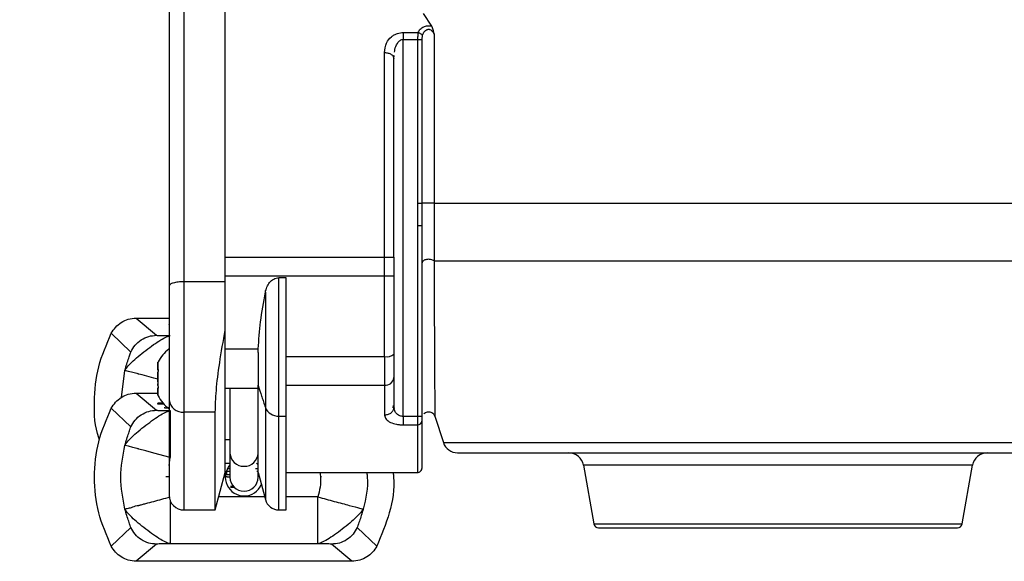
# Model space of a CAD drawing. Header units: inches. Extents: x 144.9 to 238.4, y 214.8 to 247.7.
# Tile 351 of 405: x 201.815 to 202.074, y 243.354 to 243.496. Entities that reach past the tile are written whole.
import ezdxf

# ---------------------------------------------------------------- set-up
doc = ezdxf.new("R2010")
doc.units = ezdxf.units.IN
doc.header["$LTSCALE"] = 0.25
doc.header["$MEASUREMENT"] = 0
doc.layers.add('ANNOTATIONS', color=1, linetype='Continuous')
doc.layers.add('MOTOR LH', color=7, linetype='Continuous')
doc.styles.add('ARIAL', font='arial.ttf', dxfattribs={"height": 0.09375})
doc.dimstyles.new('STANDARD$0', dxfattribs={"dimtxt": 0.09375, "dimasz": 0.09375, "dimexe": 0.03125, "dimexo": 0.046875, "dimgap": 0.09, "dimtad": 0, "dimtih": 1, "dimtoh": 1, "dimdec": 4, "dimzin": 0, "dimdsep": 46, "dimtxsty": 'ARIAL', "dimcen": 0.09, "dimadec": 0, "dimazin": 0, "dimtfac": 1, "dimtdec": 4, "dimtofl": 0, "dimtmove": 0, "dimatfit": 1, "dimfxl": 1, "dimtolj": 1, "dimtzin": 0, "dimarcsym": 0})

# ---------------------------------------------------------------- blocks, each defined once
blk = doc.blocks.new('*D16')
at = {"layer": 'ANNOTATIONS', "color": 0, "lineweight": -2, "transparency": 16777216}
for p, q in [((201.5477568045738, 244.7210665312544), (201.5477568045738, 245.6873671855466)), ((202.6883818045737, 243.5376739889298), (202.6883818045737, 245.6873671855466)), ((201.6415068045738, 245.6561171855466), (201.832959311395, 245.6561171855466)), ((202.5946318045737, 245.6561171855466), (202.4031792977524, 245.6561171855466))]:
    blk.add_line(p, q, dxfattribs=at)
at = {"layer": 'ANNOTATIONS', "color": 0, "transparency": 16777216}
for points in [[(201.6415068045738, 245.6717421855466), (201.6415068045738, 245.6404921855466), (201.5477568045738, 245.6561171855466)], [(202.5946318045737, 245.6717421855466), (202.5946318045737, 245.6404921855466), (202.6883818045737, 245.6561171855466)]]:
    blk.add_solid(points, dxfattribs=at)
at = {"layer": 'defpoints', "color": 0, "transparency": 16777216}
for p in [(201.5477568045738, 245.6561171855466), (201.5477568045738, 244.6741915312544), (202.6883818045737, 243.4907989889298)]:
    blk.add_point(p, dxfattribs=at)
at = {"layer": 'ANNOTATIONS', "color": 0, "transparency": 16777216, "insert": (202.1180693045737, 245.6561171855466), "char_height": 0.09375, "attachment_point": 5, "style": 'ARIAL'}
blk.add_mtext('\\A1;18 5/8"', dxfattribs=at)
blk = doc.blocks.new('*D18')
at = {"layer": 'ANNOTATIONS', "color": 0, "lineweight": -2, "transparency": 16777216}
for p, q in [((201.2594214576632, 244.7850832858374), (201.2594214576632, 246.0537298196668)), ((202.6883818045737, 243.5376739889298), (202.6883818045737, 246.0537298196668)), ((201.3531714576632, 246.0224798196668), (201.7695598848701, 246.0224798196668)), ((202.5946318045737, 246.0224798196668), (202.1782433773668, 246.0224798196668))]:
    blk.add_line(p, q, dxfattribs=at)
at = {"layer": 'ANNOTATIONS', "color": 0, "transparency": 16777216}
for points in [[(201.3531714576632, 246.0381048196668), (201.3531714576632, 246.0068548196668), (201.2594214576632, 246.0224798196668)], [(202.5946318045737, 246.0381048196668), (202.5946318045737, 246.0068548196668), (202.6883818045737, 246.0224798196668)]]:
    blk.add_solid(points, dxfattribs=at)
at = {"layer": 'defpoints', "color": 0, "transparency": 16777216}
for p in [(202.6883818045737, 246.0224798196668), (201.2594214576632, 244.7382082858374), (202.6883818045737, 243.4907989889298)]:
    blk.add_point(p, dxfattribs=at)
at = {"layer": 'ANNOTATIONS', "color": 0, "transparency": 16777216, "insert": (201.9739016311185, 246.0224798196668), "char_height": 0.09375, "attachment_point": 5, "style": 'ARIAL'}
blk.add_mtext('\\A1;24""', dxfattribs=at)

msp = doc.modelspace()

# ---------------------------------------------------------------- linework, layer by layer
at = {"layer": 'MOTOR LH'}
for p, q in [((201.8582575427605, 243.4273181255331), (201.8582575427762, 243.5199100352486)), ((201.8690843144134, 243.4145752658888), (201.8690843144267, 243.5185723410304)), ((201.9210404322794, 243.4977300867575), (201.9232705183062, 243.4944327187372)), ((201.9158362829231, 243.4927547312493), (201.9197182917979, 243.4927547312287)), ((201.9158362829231, 243.4927547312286), (201.9158362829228, 243.4909678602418)), ((201.9158362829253, 243.3919305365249), (201.9158362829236, 243.4909678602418)), ((201.9158362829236, 243.4909678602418), (201.9196020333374, 243.4909678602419)), ((201.9196020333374, 243.4909678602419), (201.9196020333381, 243.4479801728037)), ((201.9208011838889, 243.4479801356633), (201.9208011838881, 243.4909678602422)), ((201.9239501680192, 243.4923246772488), (201.92395016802, 243.4479801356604)), ((201.9109150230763, 243.433787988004), (201.9109150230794, 243.4874972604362)), ((201.9132029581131, 243.4864439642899), (201.9133756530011, 243.4858697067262)), ((201.913205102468, 243.4864318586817), (201.9134078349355, 243.4867101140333)), ((201.9133756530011, 243.4858697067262), (201.9134684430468, 243.4867080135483)), ((201.9196020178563, 243.4479801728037), (201.9195272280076, 243.4420821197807)), ((201.9207575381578, 243.4420821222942), (201.9208011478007, 243.4479801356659)), ((201.92395016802, 243.4479801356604), (202.0968813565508, 243.4479801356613)), ((201.9195272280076, 243.4420821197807), (201.9195272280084, 243.391930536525)), ((201.9207575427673, 243.391930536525), (201.9207575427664, 243.4420821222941)), ((201.8690843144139, 243.4337879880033), (201.913375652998, 243.4337879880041)), ((201.9109150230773, 243.4076735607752), (201.9109150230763, 243.4337879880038)), ((201.913375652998, 243.4337879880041), (201.9133756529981, 243.4288667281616)), ((201.9239113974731, 243.4327726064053), (202.0939495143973, 243.4327726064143)), ((201.869084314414, 243.4288667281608), (201.9133756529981, 243.4288667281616)), ((201.8831659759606, 243.3920136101), (201.8831659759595, 243.4283623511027)), ((201.8850784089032, 243.4283623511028), (201.8831659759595, 243.4283623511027)), ((201.8582575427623, 243.3930455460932), (201.8582575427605, 243.4273181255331)), ((201.869084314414, 243.4273181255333), (201.8582575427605, 243.4273181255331)), ((201.8796007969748, 243.4245305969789), (201.8796007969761, 243.3942596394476)), ((201.8456931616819, 243.4177379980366), (201.8510201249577, 243.4132341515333)), ((201.8456931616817, 243.4177379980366), (201.8543205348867, 243.4177379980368)), ((201.8542531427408, 243.4160480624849), (201.8542531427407, 243.4160281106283)), ((201.8391449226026, 243.4137607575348), (201.8442771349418, 243.4088482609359)), ((201.8690843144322, 243.3771934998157), (201.8690843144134, 243.4145752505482)), ((201.8690843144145, 243.409673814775), (201.8777315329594, 243.4096738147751)), ((201.8776965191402, 243.4086931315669), (201.8777315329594, 243.4096738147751)), ((201.8850784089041, 243.4076735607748), (201.9109150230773, 243.4076735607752)), ((201.9109150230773, 243.4076735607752), (201.9109150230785, 243.4000945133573)), ((201.8513677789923, 243.406067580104), (201.8514040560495, 243.4061529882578)), ((201.8513677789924, 243.4050893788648), (201.8513677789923, 243.406067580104)), ((201.8513677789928, 243.4040746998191), (201.8513677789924, 243.4050893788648)), ((201.8417900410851, 243.3969291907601), (201.8427257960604, 243.4040173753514)), ((201.8513677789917, 243.4041996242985), (201.8513677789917, 243.4042640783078)), ((201.8513677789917, 243.4041996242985), (201.8514165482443, 243.4041996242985)), ((201.851432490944, 243.4040746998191), (201.8513677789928, 243.4040746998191)), ((201.8513677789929, 243.4025589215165), (201.8513677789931, 243.4035538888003)), ((201.851367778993, 243.4010406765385), (201.8513677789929, 243.4025589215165)), ((201.913375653, 243.4021147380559), (201.9133756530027, 243.3944179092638)), ((201.8513677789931, 243.4000457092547), (201.851367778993, 243.4005075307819)), ((201.8850784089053, 243.4000945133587), (201.9109150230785, 243.4000945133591)), ((201.9109150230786, 243.4000945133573), (201.9109150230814, 243.3922467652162)), ((201.8456931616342, 243.3980529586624), (201.8510201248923, 243.3935491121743)), ((201.8456931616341, 243.3980529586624), (201.8513677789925, 243.3980529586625)), ((201.8514133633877, 243.3993999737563), (201.8513677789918, 243.3993999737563)), ((201.8513677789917, 243.399335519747), (201.8513677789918, 243.3993999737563)), ((201.8513677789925, 243.3985102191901), (201.8513677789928, 243.3992693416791)), ((201.8513677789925, 243.3975320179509), (201.8513677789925, 243.3985102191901)), ((201.8690843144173, 243.3993391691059), (201.877696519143, 243.3993391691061)), ((201.8703146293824, 243.3993391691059), (201.8703146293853, 243.3823142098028)), ((201.8513811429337, 243.3953733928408), (201.8513811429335, 243.3953534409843)), ((201.8527710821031, 243.3953733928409), (201.8513811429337, 243.3953733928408)), ((201.8527883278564, 243.3953534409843), (201.8513811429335, 243.3953534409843)), ((201.8513811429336, 243.3951074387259), (201.8513811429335, 243.3953534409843)), ((201.8530088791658, 243.395107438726), (201.8513811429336, 243.3951074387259)), ((201.8531912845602, 243.3941241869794), (201.8531912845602, 243.3943701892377)), ((201.8532333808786, 243.3941097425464), (201.8532333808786, 243.3943557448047)), ((201.8540728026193, 243.3941250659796), (201.8540728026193, 243.3943710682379)), ((201.9131869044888, 243.3947842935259), (201.9131142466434, 243.3941806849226)), ((201.9133756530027, 243.3944179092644), (201.9131883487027, 243.3935870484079)), ((201.9134557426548, 243.3940274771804), (201.9133756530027, 243.3944179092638)), ((201.9133756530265, 243.3944179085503), (201.9134677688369, 243.3939688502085)), ((201.839144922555, 243.3940757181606), (201.8442771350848, 243.3891632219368)), ((201.8540098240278, 243.3941097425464), (201.8532333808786, 243.3941097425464)), ((201.8540098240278, 243.3941097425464), (201.8540098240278, 243.394168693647)), ((201.8540728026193, 243.3941250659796), (201.8540098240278, 243.3941227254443)), ((201.8545998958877, 243.393454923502), (201.8545998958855, 243.3811548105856)), ((201.8664470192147, 243.3930455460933), (201.8582575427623, 243.3930455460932)), ((201.8582575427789, 243.3673509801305), (201.8582575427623, 243.3930455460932)), ((201.8664470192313, 243.3673509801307), (201.8664470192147, 243.3930455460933)), ((201.8796007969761, 243.3942596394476), (201.879600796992, 243.3700866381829)), ((201.8831659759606, 243.3920136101), (201.8850784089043, 243.3920136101)), ((201.9207575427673, 243.391930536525), (201.9158362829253, 243.3919305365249)), ((201.9195272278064, 243.391930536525), (201.9195272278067, 243.3897106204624)), ((201.9241181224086, 243.3919776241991), (201.9263588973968, 243.3850812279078)), ((201.9158362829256, 243.3897106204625), (201.9195272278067, 243.3897106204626)), ((201.9195272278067, 243.3897106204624), (201.9195272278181, 243.3771934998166)), ((201.8703146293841, 243.3857910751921), (201.8690843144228, 243.3857910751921)), ((201.9263588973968, 243.3850812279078), (202.1011052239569, 243.3850812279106)), ((201.8703146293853, 243.3823142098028), (201.8703146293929, 243.3759631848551)), ((201.8776965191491, 243.382314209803), (201.8776965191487, 243.3832893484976)), ((201.8776965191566, 243.3759631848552), (201.8776965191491, 243.382314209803)), ((201.8543205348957, 243.3790293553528), (201.8545999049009, 243.3811548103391)), ((201.8690843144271, 243.379654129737), (201.8703146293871, 243.379654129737)), ((201.9631619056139, 243.3791074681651), (201.9658799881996, 243.3636924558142)), ((202.0653610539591, 243.3791074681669), (201.9631619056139, 243.3791074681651)), ((202.062642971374, 243.3636924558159), (202.0653610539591, 243.3791074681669)), ((201.8664470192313, 243.3673509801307), (201.8690843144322, 243.3771934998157)), ((201.8693921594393, 243.3776764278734), (201.8694246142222, 243.3776764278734)), ((201.8694246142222, 243.3776764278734), (201.8694246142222, 243.3768154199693)), ((201.8694246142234, 243.377538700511), (201.8703146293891, 243.377538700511)), ((201.8694246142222, 243.3768154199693), (201.8694246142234, 243.3766776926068)), ((201.8694246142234, 243.3766776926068), (201.8703146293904, 243.3766776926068)), ((201.8694246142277, 243.3762461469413), (201.8694246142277, 243.3762094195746)), ((201.8694246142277, 243.3762094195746), (201.8694246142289, 243.3760716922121)), ((201.8703146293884, 243.3781564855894), (201.869600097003, 243.3781564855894)), ((201.8776965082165, 243.3781564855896), (201.8769741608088, 243.3781564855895)), ((201.8773433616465, 243.3775387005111), (201.8776965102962, 243.3775387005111)), ((201.8776874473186, 243.3772273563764), (201.879600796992, 243.3700866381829)), ((201.8850717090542, 243.377193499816), (201.9195272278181, 243.3771934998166)), ((201.8534305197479, 243.376137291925), (201.8543205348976, 243.376137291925)), ((201.8693514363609, 243.374363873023), (201.8694246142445, 243.374363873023)), ((201.8694246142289, 243.3760716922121), (201.8703146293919, 243.3760716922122)), ((201.8694246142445, 243.3744006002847), (201.8694246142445, 243.374363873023)), ((201.8694246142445, 243.374363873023), (201.8694246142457, 243.3742261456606)), ((201.8939883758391, 243.3761268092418), (201.8943810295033, 243.3761154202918)), ((201.8712643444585, 243.3734915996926), (201.8704716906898, 243.3734915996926)), ((201.8704716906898, 243.3734915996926), (201.8712691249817, 243.3734863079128)), ((201.8714165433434, 243.3733325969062), (201.8704716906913, 243.3733263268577)), ((201.8704716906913, 243.3733263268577), (201.871422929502, 243.3733263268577)), ((201.8794172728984, 243.3707715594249), (201.8673635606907, 243.3707715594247)), ((201.893411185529, 243.3707715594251), (201.8850784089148, 243.370771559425)), ((201.8582575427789, 243.3673509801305), (201.8664470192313, 243.3673509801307)), ((201.8831628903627, 243.3673509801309), (201.8850814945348, 243.367350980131)), ((201.9658799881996, 243.3636924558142), (202.062642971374, 243.3636924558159)), ((201.8391450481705, 243.3578507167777), (201.8442779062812, 243.3627634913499)), ((201.9088662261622, 243.3578506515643), (201.903734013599, 243.3627631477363)), ((201.851020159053, 243.3583772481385), (201.8456931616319, 243.3538734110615)), ((201.893411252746, 243.3584714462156), (201.8545998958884, 243.3584714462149)), ((201.9023179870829, 243.3538734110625), (201.8969909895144, 243.358377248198)), ((201.9023179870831, 243.3538734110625), (201.8456931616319, 243.3538734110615))]:
    msp.add_line(p, q, dxfattribs=at)
at = {"layer": 'MOTOR LH', "flags": 128}
for points in [[(201.851367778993, 243.4017047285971), (201.8503061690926, 243.4019887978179), (201.8472408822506, 243.4028090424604), (201.8463381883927, 243.4030493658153), (201.8463374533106, 243.4030500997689), (201.8463336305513, 243.4030505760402), (201.8463313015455, 243.4030520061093), (201.8463235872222, 243.4030545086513), (201.8463101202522, 243.4030581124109), (201.8462832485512, 243.4030653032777), (201.8462297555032, 243.403079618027), (201.846123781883, 243.4031079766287), (201.8459159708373, 243.4031635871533), (201.8455175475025, 243.4032702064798), (201.8447941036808, 243.4034638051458), (201.8436667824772, 243.4037654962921), (201.8427215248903, 243.4040185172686)], [(201.8545999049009, 243.3811548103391), (201.8503061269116, 243.3823037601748), (201.848214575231, 243.3828634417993), (201.8463397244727, 243.3833633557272), (201.8463382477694, 243.3833640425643), (201.8463373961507, 243.3833648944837), (201.8463350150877, 243.3833647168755), (201.8463333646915, 243.3833648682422), (201.8463235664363, 243.383369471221), (201.8463100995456, 243.3833730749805), (201.8462832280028, 243.3833802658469), (201.8462297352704, 243.3833945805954), (201.8461237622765, 243.3834229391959), (201.8459159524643, 243.3834785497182), (201.8455175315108, 243.3835851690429), (201.8447940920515, 243.3837787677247), (201.8436667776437, 243.3840804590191), (201.8427215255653, 243.3843334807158)], [(201.8772606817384, 243.3796541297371), (201.877485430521, 243.3794430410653), (201.8777212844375, 243.3791899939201)]]:
    msp.add_lwpolyline(points, dxfattribs=at)
at = {"layer": 'MOTOR LH'}
for centre, radius, start, end in [((201.8602260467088, 243.4017997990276), 0.009842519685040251, 127.6529814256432, 153.2855643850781), ((201.9114882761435, 243.4105121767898), 0.002895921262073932, 258.5827837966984, 310.6726357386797), ((201.9111155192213, 243.4023589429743), 0.002273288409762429, 264.9401369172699, 353.8332073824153), ((201.8602260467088, 243.4017997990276), 0.0098425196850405, 206.7236488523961, 232.5998616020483), ((201.8579247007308, 243.396657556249), 0.003627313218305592, 186.4763037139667, 275.264863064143), ((201.8829668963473, 243.3956501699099), 0.003642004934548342, 202.445444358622, 273.1334690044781), ((201.9195844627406, 243.3908840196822), 0.001174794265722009, 267.2074950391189, 356.904397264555), ((201.9301032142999, 243.3862978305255), 0.003937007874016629, 198.0000042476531, 270.0000000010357), ((201.8739016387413, 243.3824245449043), 0.003588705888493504, 181.7618417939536, 271.6596232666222), ((201.8741095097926, 243.3824245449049), 0.003588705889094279, 268.340376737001, 358.2381581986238), ((201.9592847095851, 243.3784238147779), 0.003937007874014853, 9.999987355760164, 90.00000000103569), ((202.069238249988, 243.3784238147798), 0.003937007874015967, 90.00000000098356, 170.0000126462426), ((201.8740055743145, 243.3759631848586), 0.004921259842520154, 138.5903785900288, 337.1060666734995), ((201.919527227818, 243.3784238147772), 0.001230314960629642, 270.0000000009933, 1.848072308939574e-07), ((201.8740055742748, 243.3759631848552), 0.003690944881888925, 180.0000001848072, 1.847518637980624e-07), ((201.8582575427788, 243.3712879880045), 0.003937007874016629, 180.0000001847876, 270.0000000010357), ((201.8831659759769, 243.3710419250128), 0.003690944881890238, 195.0000000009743, 270.0186547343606), ((201.9670916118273, 243.3639060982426), 0.001230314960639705, 190.0000225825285, 270.0000000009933), ((202.0614313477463, 243.3639060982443), 0.001230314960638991, 270.0000000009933, 349.9999774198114)]:
    msp.add_arc(centre, radius, start, end, dxfattribs=at)
for points, knots in [([(201.8543205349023, 243.5159730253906), (201.8543205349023, 243.5159730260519), (201.8543205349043, 243.5161273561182), (201.8543205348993, 243.5155938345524), (201.8543205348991, 243.5143004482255), (201.8543205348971, 243.5120244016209), (201.8543205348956, 243.5089805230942), (201.8543205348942, 243.5051944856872), (201.8543205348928, 243.5006985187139), (201.8543205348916, 243.4954778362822), (201.8543205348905, 243.4894998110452), (201.8543205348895, 243.4828579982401), (201.8543205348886, 243.475579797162), (201.854320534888, 243.4678150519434), (201.8543205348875, 243.4596817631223), (201.8543205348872, 243.451303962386), (201.854320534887, 243.4401352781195), (201.8543205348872, 243.4316956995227), (201.8543205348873, 243.4261408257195)], [0, 0, 0, 0, 2.738801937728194e-07, 0.06391551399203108, 0.1278402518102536, 0.1903426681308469, 0.2528547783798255, 0.3130807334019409, 0.3733161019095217, 0.4350602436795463, 0.4968139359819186, 0.5604097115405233, 0.6240149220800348, 0.6880911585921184, 0.7521765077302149, 0.8152991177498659, 0.8784311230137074, 1, 1, 1, 1]), ([(201.9109150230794, 243.4874972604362), (201.9110060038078, 243.488355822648), (201.9111662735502, 243.4898682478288), (201.9123217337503, 243.4914019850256), (201.9134330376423, 243.4921722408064), (201.9142427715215, 243.4925185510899), (201.9150534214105, 243.4927200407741), (201.9155771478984, 243.4927432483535), (201.9158362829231, 243.4927547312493)], [0, 0, 0, 0, 0.3562502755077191, 0.6275630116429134, 0.7362293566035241, 0.8382311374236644, 0.919958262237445, 1, 1, 1, 1]), ([(201.9197182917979, 243.4927547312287), (201.9196845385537, 243.4925203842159), (201.9196317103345, 243.4921536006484), (201.91960627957, 243.4915134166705), (201.9196034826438, 243.4911540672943), (201.9196020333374, 243.4909678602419)], [0, 0, 0, 0, 0.4602138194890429, 0.7202945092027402, 1, 1, 1, 1]), ([(201.9197182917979, 243.4927547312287), (201.919881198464, 243.493067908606), (201.9201868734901, 243.4936555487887), (201.9209754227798, 243.4942017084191), (201.921685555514, 243.4944490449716), (201.9222227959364, 243.4945335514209), (201.9227639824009, 243.4945356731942), (201.9231009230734, 243.4944671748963), (201.9232704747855, 243.4944327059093)], [0, 0, 0, 0, 0.296063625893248, 0.5555282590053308, 0.6722176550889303, 0.7846529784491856, 0.8916353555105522, 1, 1, 1, 1]), ([(201.9197182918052, 243.4927547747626), (201.9198456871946, 243.4927217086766), (201.9201078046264, 243.4926536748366), (201.9204606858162, 243.4924377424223), (201.9207387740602, 243.4921637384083), (201.9208263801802, 243.4919602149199), (201.920868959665, 243.4918612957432)], [0, 0, 0, 0, 0.2430072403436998, 0.4999901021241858, 0.7569785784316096, 1, 1, 1, 1]), ([(201.9208689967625, 243.491861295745), (201.9209406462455, 243.4921061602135), (201.9210685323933, 243.4925432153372), (201.9214178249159, 243.493090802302), (201.9217861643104, 243.4934119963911), (201.9221141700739, 243.4935585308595), (201.922353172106, 243.4936111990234), (201.9225917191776, 243.4936121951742), (201.9229140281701, 243.4935461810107), (201.9233034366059, 243.493326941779), (201.9236929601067, 243.4928951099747), (201.9238582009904, 243.492528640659), (201.9239501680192, 243.4923246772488)], [0, 0, 0, 0, 0.1754603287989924, 0.313176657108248, 0.4323397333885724, 0.4837902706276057, 0.5316214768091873, 0.5772645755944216, 0.6236396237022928, 0.7263008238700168, 0.8476690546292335, 1, 1, 1, 1]), ([(201.9239501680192, 243.4923246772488), (201.9238697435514, 243.492704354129), (201.9237444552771, 243.4932958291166), (201.9235101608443, 243.4940107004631), (201.923346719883, 243.4942984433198), (201.923270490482, 243.4944326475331)], [0, 0, 0, 0, 0.4888948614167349, 0.7616188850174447, 1, 1, 1, 1]), ([(201.9135631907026, 243.4875640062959), (201.9135826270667, 243.4878118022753), (201.9136468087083, 243.4886300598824), (201.9140430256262, 243.4895865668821), (201.91459499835, 243.4903536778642), (201.9149834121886, 243.4906985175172), (201.9153994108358, 243.4909240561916), (201.9156956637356, 243.4909537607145), (201.9158362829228, 243.4909678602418)], [0, 0, 0, 0, 0.1717542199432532, 0.5671568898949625, 0.7006249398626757, 0.8141118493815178, 0.9117664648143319, 1, 1, 1, 1]), ([(201.9208011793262, 243.4909678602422), (201.9208022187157, 243.4911395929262), (201.9208041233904, 243.4914542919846), (201.9208487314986, 243.4917341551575), (201.9208689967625, 243.491861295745)], [0, 0, 0, 0, 0.5457044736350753, 1, 1, 1, 1]), ([(201.9109150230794, 243.4874972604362), (201.9112391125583, 243.4874731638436), (201.9118872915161, 243.4874249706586), (201.9126758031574, 243.4870430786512), (201.9131353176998, 243.4866849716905), (201.913198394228, 243.4864602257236), (201.9132029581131, 243.4864439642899)], [0, 0, 0, 0, 0.3248864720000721, 0.6497729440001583, 0.9746594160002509, 1, 1, 1, 1]), ([(201.913375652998, 243.4337879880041), (201.913375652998, 243.4384929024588), (201.913375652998, 243.4479805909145), (201.9133756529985, 243.4617607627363), (201.9133756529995, 243.4747417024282), (201.9133756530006, 243.4821807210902), (201.9133756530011, 243.4858697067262)], [0, 0, 0, 0, 0.2479484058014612, 0.4999999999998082, 0.7520515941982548, 1, 1, 1, 1]), ([(201.9239501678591, 243.4479801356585), (201.9239485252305, 243.4453717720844), (201.9239451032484, 243.439937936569), (201.9239229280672, 243.435223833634), (201.9239113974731, 243.4327726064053)], [0, 0, 0, 0, 0.480022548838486, 1, 1, 1, 1]), ([(201.9239113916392, 243.4327726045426), (201.9237934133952, 243.4328529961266), (201.9235533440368, 243.4330165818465), (201.9230369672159, 243.4331635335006), (201.9224821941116, 243.4332136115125), (201.9219552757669, 243.43316638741), (201.9214863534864, 243.4330394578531), (201.9210961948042, 243.4328359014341), (201.9208134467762, 243.432559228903), (201.9207762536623, 243.4323470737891), (201.9207575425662, 243.432240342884)], [0, 0, 0, 0, 0.1268733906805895, 0.2581697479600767, 0.386835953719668, 0.5066021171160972, 0.6180728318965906, 0.7394389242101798, 0.8689170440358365, 1, 1, 1, 1]), ([(201.9239113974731, 243.4327726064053), (201.9239305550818, 243.4285309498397), (201.9239665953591, 243.4205513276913), (201.9240196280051, 243.4100998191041), (201.9240558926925, 243.4030097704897), (201.9240805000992, 243.3986393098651), (201.9240948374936, 243.3960842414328), (201.9241066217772, 243.3939299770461), (201.9241165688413, 243.3923099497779), (201.9241176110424, 243.3920870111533), (201.9241181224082, 243.3919776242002)], [0, 0, 0, 0, 0.2293810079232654, 0.4315233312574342, 0.6079428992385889, 0.6860857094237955, 0.759062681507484, 0.8278339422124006, 0.9155250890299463, 1, 1, 1, 1]), ([(201.8796007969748, 243.4245305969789), (201.8797120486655, 243.4249886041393), (201.8799340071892, 243.4259023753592), (201.8806582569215, 243.4271394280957), (201.8815660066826, 243.4279364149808), (201.882453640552, 243.4283088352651), (201.8829307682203, 243.4283446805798), (201.8831659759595, 243.4283623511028)], [0, 0, 0, 0, 0.2492610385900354, 0.4973013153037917, 0.7476832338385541, 0.8756164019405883, 1, 1, 1, 1]), ([(201.8582575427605, 243.4273181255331), (201.8579950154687, 243.4273138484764), (201.8574669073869, 243.4273052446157), (201.856705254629, 243.4272353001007), (201.8560014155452, 243.4271244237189), (201.8552304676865, 243.4269309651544), (201.8544929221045, 243.4266130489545), (201.8543802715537, 243.4263044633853), (201.8543205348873, 243.4261408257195)], [0, 0, 0, 0, 0.123075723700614, 0.2475829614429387, 0.3740891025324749, 0.5030483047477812, 0.736474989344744, 1, 1, 1, 1]), ([(201.8543205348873, 243.4261408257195), (201.8543205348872, 243.4250100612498), (201.8543205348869, 243.4227244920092), (201.8543205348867, 243.4187340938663), (201.8543205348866, 243.4145432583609), (201.8543205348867, 243.4103125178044), (201.8543205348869, 243.4061939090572), (201.8543205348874, 243.4023445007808), (201.8543205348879, 243.3988974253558), (201.8543205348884, 243.3971252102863), (201.8543205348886, 243.3962484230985)], [0, 0, 0, 0, 0.1236852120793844, 0.2499999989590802, 0.3763147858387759, 0.4999999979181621, 0.6236852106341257, 0.7499999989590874, 0.8763147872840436, 1, 1, 1, 1]), ([(201.8777315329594, 243.4096738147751), (201.877895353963, 243.4120354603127), (201.8782376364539, 243.4169698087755), (201.8791336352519, 243.4219394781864), (201.8796007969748, 243.4245305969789)], [0, 0, 0, 0, 0.47861344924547, 1, 1, 1, 1]), ([(201.8391449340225, 243.4137607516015), (201.8394822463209, 243.4143057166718), (201.8401683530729, 243.4154141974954), (201.8417268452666, 243.4166767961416), (201.8436020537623, 243.4175651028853), (201.8449890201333, 243.4176797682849), (201.8456931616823, 243.4177379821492)], [0, 0, 0, 0, 0.2379336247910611, 0.4839665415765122, 0.7380177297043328, 1, 1, 1, 1]), ([(201.836037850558, 243.3858057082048), (201.8359716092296, 243.3859788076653), (201.83478618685, 243.3890765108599), (201.8345158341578, 243.3956843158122), (201.83534848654, 243.4050948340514), (201.8378794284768, 243.410872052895), (201.8391449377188, 243.4137607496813)], [0, 0, 0, 0, 0.01934702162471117, 0.3462248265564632, 0.6731025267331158, 1, 1, 1, 1]), ([(201.8427215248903, 243.4040185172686), (201.8428736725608, 243.4042783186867), (201.8431781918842, 243.4047983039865), (201.8444516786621, 243.4061398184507), (201.846159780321, 243.4076764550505), (201.8481748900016, 243.4093016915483), (201.8502661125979, 243.4108222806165), (201.8521575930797, 243.4120658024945), (201.8537620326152, 243.4129269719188), (201.8543206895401, 243.4130689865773), (201.8545998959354, 243.4131399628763)], [0, 0, 0, 0, 0.1249511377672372, 0.2500862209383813, 0.375036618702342, 0.5000684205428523, 0.6250404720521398, 0.7500017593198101, 0.8750555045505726, 1, 1, 1, 1]), ([(201.8442771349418, 243.4088482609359), (201.844610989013, 243.409459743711), (201.845293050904, 243.4107089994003), (201.8469477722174, 243.4121194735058), (201.8489078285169, 243.4130601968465), (201.8503259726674, 243.4131769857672), (201.8510201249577, 243.4132341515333)], [0, 0, 0, 0, 0.244737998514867, 0.4999982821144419, 0.7552594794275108, 0.9999999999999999, 0.9999999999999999, 0.9999999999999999, 0.9999999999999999]), ([(201.8510201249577, 243.4132341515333), (201.8510961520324, 243.4132235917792), (201.8512517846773, 243.4132019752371), (201.8521156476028, 243.4131744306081), (201.8532196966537, 243.4131516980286), (201.8541466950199, 243.4131438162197), (201.8545998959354, 243.4131399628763)], [0, 0, 0, 0, 0.2429722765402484, 0.4973809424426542, 0.754274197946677, 1, 1, 1, 1]), ([(201.8664470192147, 243.3930455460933), (201.8665061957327, 243.3948387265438), (201.8666245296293, 243.3984245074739), (201.8675300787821, 243.4061381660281), (201.8685536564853, 243.4116947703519), (201.8690842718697, 243.4145752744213)], [0, 0, 0, 0, 0.3251282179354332, 0.6501512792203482, 1, 1, 1, 1]), ([(201.8427257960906, 243.4040173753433), (201.8428813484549, 243.404581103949), (201.8431995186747, 243.4057341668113), (201.8437024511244, 243.4072246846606), (201.8441833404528, 243.4085011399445), (201.8442472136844, 243.4087353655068), (201.8442779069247, 243.4088479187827)], [0, 0, 0, 0, 0.2538021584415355, 0.5191325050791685, 0.7689269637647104, 1, 1, 1, 1]), ([(201.8514349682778, 243.4062255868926), (201.8514353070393, 243.4062263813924), (201.8514369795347, 243.4062303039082), (201.8514354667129, 243.4062267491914), (201.8514272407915, 243.4062075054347), (201.851395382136, 243.4061327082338), (201.8513724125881, 243.4060785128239), (201.8513677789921, 243.406067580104)], [0, 0, 0, 0, 0.01887908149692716, 0.09320769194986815, 0.4960221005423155, 0.8983336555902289, 1, 1, 1, 1]), ([(201.8513677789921, 243.406067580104), (201.851367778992, 243.4059706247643), (201.8513677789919, 243.4057767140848), (201.8513677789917, 243.4050602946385), (201.8513677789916, 243.4044999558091), (201.8513677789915, 243.4043134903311)], [0, 0, 0, 0, 0.4002017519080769, 0.8004035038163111, 0.9999999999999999, 0.9999999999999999, 0.9999999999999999, 0.9999999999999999]), ([(201.8513677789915, 243.4043134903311), (201.8513854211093, 243.404283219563), (201.8514207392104, 243.4042226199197), (201.8514406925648, 243.4040562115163), (201.8514314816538, 243.4038582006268), (201.8514020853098, 243.4036841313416), (201.8513760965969, 243.403585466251), (201.8513677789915, 243.4035538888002)], [0, 0, 0, 0, 0.2292505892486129, 0.4589412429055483, 0.6795282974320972, 0.8974340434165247, 0.9999999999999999, 0.9999999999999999, 0.9999999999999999, 0.9999999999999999]), ([(201.8513677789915, 243.4035538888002), (201.8513677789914, 243.4030949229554), (201.8513677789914, 243.4021769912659), (201.8513677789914, 243.4009403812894), (201.8513677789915, 243.4002690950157), (201.8513677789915, 243.4000457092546)], [0, 0, 0, 0, 0.4002017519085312, 0.8004035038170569, 1, 1, 1, 1]), ([(201.8513677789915, 243.4000457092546), (201.8513854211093, 243.3999738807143), (201.8514207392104, 243.3998300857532), (201.8514406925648, 243.399617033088), (201.8514314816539, 243.399440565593), (201.8514020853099, 243.3993354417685), (201.8513760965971, 243.3992980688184), (201.8513677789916, 243.3992861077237)], [0, 0, 0, 0, 0.2292505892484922, 0.4589412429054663, 0.6795282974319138, 0.8974340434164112, 0.9999999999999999, 0.9999999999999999, 0.9999999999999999, 0.9999999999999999]), ([(201.8776965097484, 243.3771954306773), (201.8776965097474, 243.3771947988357), (201.8776965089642, 243.3767034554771), (201.8776965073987, 243.3784030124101), (201.8776965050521, 243.3825617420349), (201.8776965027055, 243.3897330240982), (201.8776965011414, 243.3966588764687), (201.8776965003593, 243.4001218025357)], [0, 0, 0, 0, 0.0003217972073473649, 0.2502413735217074, 0.5001609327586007, 0.7500804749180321, 1, 1, 1, 1]), ([(201.8776965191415, 243.4001218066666), (201.87800762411, 243.399151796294), (201.8783194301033, 243.3981796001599), (201.8786368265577, 243.3972097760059), (201.8786584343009, 243.3971438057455), (201.8788180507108, 243.396656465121), (201.8791354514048, 243.3956876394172), (201.8794374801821, 243.3947608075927), (201.879600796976, 243.3942596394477)], [0, 0, 0, 0, 0.4901779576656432, 0.4912824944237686, 0.4999966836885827, 0.5242169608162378, 0.7427286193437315, 1, 1, 1, 1]), ([(201.8391449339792, 243.394075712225), (201.8394822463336, 243.3946206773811), (201.8401683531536, 243.3957291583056), (201.8417268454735, 243.3969917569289), (201.8436020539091, 243.3978800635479), (201.8449890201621, 243.3979947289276), (201.8456931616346, 243.3980529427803)], [0, 0, 0, 0, 0.2379336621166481, 0.4839665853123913, 0.7380177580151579, 1, 1, 1, 1]), ([(201.8513677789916, 243.3992861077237), (201.8513677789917, 243.3989240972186), (201.8513677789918, 243.3982000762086), (201.8513677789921, 243.3976798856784), (201.8513677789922, 243.3975689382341), (201.8513677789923, 243.3975320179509)], [0, 0, 0, 0, 0.4002017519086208, 0.8004035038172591, 1, 1, 1, 1]), ([(201.8513677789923, 243.3975320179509), (201.8513854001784, 243.397490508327), (201.8514206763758, 243.3974074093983), (201.8514355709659, 243.3973725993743), (201.8514362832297, 243.397370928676), (201.8514363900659, 243.3973706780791)], [0, 0, 0, 0, 0.4589845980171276, 0.918850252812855, 1, 1, 1, 1]), ([(201.8543205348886, 243.3962484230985), (201.8543205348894, 243.3937816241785), (201.854320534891, 243.3888010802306), (201.8543205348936, 243.3827274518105), (201.8543205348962, 243.3777238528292), (201.854320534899, 243.3740712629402), (201.8543205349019, 243.3717258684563), (201.8543205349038, 243.3714342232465), (201.8543205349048, 243.3712879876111)], [0, 0, 0, 0, 0.1595820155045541, 0.3222010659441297, 0.4876802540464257, 0.6573222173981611, 0.8281758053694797, 1, 1, 1, 1]), ([(201.8391449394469, 243.3578506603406), (201.8378898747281, 243.3607363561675), (201.8353798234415, 243.3665075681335), (201.834390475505, 243.3759631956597), (201.8353798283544, 243.3854188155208), (201.8378898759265, 243.3911900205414), (201.8391449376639, 243.3940757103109)], [0, 0, 0, 0, 0.2500079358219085, 0.5000003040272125, 0.7499925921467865, 0.9999999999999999, 0.9999999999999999, 0.9999999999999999, 0.9999999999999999]), ([(201.8427215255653, 243.3843334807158), (201.8428736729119, 243.3845932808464), (201.8431781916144, 243.3851132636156), (201.8444516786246, 243.3864547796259), (201.8461597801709, 243.3879914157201), (201.8481748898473, 243.3896166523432), (201.8502661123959, 243.3911372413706), (201.8521575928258, 243.3923807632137), (201.8537620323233, 243.3932419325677), (201.8543206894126, 243.3933839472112), (201.8545998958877, 243.393454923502)], [0, 0, 0, 0, 0.1249511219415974, 0.2500862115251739, 0.3750366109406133, 0.5000684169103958, 0.6250404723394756, 0.7500017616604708, 0.8750555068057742, 1, 1, 1, 1]), ([(201.8442771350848, 243.3891632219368), (201.8446109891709, 243.3897747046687), (201.8452930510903, 243.391023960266), (201.8469477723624, 243.3924344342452), (201.84890782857, 243.393375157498), (201.8503259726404, 243.3934919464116), (201.8510201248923, 243.3935491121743)], [0, 0, 0, 0, 0.244737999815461, 0.4999982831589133, 0.7552594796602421, 0.9999999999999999, 0.9999999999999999, 0.9999999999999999, 0.9999999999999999]), ([(201.8510201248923, 243.3935491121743), (201.8510961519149, 243.3935385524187), (201.8512517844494, 243.3935169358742), (201.8521156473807, 243.3934893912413), (201.8532196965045, 243.3934666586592), (201.8541466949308, 243.3934587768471), (201.8545998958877, 243.393454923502)], [0, 0, 0, 0, 0.2429722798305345, 0.497380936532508, 0.7542741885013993, 1, 1, 1, 1]), ([(201.8532333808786, 243.3941097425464), (201.8532225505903, 243.3941121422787), (201.8532008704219, 243.3941169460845), (201.8531944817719, 243.3941217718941), (201.8531912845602, 243.3941241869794)], [0, 0, 0, 0, 0.4995481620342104, 1, 1, 1, 1]), ([(201.8831659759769, 243.3673511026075), (201.8831659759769, 243.3673510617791), (201.8831659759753, 243.3668220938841), (201.8831659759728, 243.3686491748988), (201.8831659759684, 243.3731205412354), (201.8831659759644, 243.3808353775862), (201.8831659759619, 243.3882875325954), (201.8831659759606, 243.3920136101)], [0, 0, 0, 0, 1.929737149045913e-05, 0.2500144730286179, 0.5000096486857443, 0.7500048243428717, 1, 1, 1, 1]), ([(201.9109150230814, 243.3922467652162), (201.910997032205, 243.391879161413), (201.9111539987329, 243.3911755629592), (201.9123458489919, 243.3903396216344), (201.9137288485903, 243.3899067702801), (201.9149263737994, 243.3897342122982), (201.9155335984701, 243.3897184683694), (201.915836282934, 243.3897106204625)], [0, 0, 0, 0, 0.2852021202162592, 0.5458805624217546, 0.7796954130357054, 0.8901843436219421, 1, 1, 1, 1]), ([(201.9158362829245, 243.3919305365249), (201.915686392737, 243.3919385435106), (201.9153794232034, 243.3919549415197), (201.9149348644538, 243.3920829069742), (201.9145154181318, 243.3922842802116), (201.9139907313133, 243.3926830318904), (201.913551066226, 243.393273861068), (201.9134840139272, 243.393803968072), (201.9134557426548, 243.3940274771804)], [0, 0, 0, 0, 0.1077838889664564, 0.2207373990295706, 0.3417096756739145, 0.4730289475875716, 0.7778131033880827, 1, 1, 1, 1]), ([(201.9207575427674, 243.3908205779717), (201.9207575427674, 243.390878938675), (201.9207575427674, 243.3909953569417), (201.9207575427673, 243.391266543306), (201.9207575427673, 243.3915829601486), (201.9207575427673, 243.3918140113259), (201.9207575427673, 243.391930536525)], [0, 0, 0, 0, 0.2506203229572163, 0.4999388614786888, 0.7478059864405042, 1, 1, 1, 1]), ([(201.9211890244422, 243.3925816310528), (201.9211916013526, 243.3925859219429), (201.9212995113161, 243.3927656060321), (201.9216614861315, 243.3929839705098), (201.92220236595, 243.3931790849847), (201.922793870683, 243.3931732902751), (201.9233680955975, 243.3929638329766), (201.9238624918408, 243.3925521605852), (201.9240338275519, 243.3921671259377), (201.92411814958, 243.3919776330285)], [0, 0, 0, 0, 0.004159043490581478, 0.1741629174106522, 0.3287534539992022, 0.4833440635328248, 0.6533481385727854, 0.829396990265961, 1, 1, 1, 1]), ([(201.8427257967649, 243.3843323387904), (201.8428813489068, 243.3848960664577), (201.8431995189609, 243.3860491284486), (201.843702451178, 243.3875396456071), (201.8441833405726, 243.3888161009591), (201.8442472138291, 243.3890503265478), (201.844277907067, 243.3891628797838)], [0, 0, 0, 0, 0.2538018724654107, 0.5191323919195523, 0.7689270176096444, 0.9999999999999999, 0.9999999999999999, 0.9999999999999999, 0.9999999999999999]), ([(201.9207575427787, 243.3784238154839), (201.9207575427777, 243.3785789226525), (201.9207575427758, 243.3788881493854), (201.9207575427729, 243.3814057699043), (201.9207575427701, 243.385212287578), (201.9207575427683, 243.3889628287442), (201.9207575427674, 243.3908205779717)], [0, 0, 0, 0, 0.2539524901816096, 0.5062880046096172, 0.7554504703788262, 1, 1, 1, 1]), ([(201.9301032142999, 243.3823608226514), (201.9302137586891, 243.3823608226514), (201.9304379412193, 243.3823608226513), (201.932283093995, 243.3823608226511), (201.9358502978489, 243.382360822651), (201.9421806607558, 243.3823608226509), (201.9509890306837, 243.3823608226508), (201.9602472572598, 243.3823608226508), (201.9690345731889, 243.3823608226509), (201.978395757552, 243.382360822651), (201.9880868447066, 243.382360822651), (201.9978733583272, 243.3823608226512), (202.0077151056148, 243.3823608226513), (202.0176464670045, 243.3823608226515), (202.0277094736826, 243.3823608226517), (202.0396214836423, 243.3823608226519), (202.0529821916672, 243.3823608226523), (202.0652416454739, 243.3823608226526), (202.0747197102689, 243.3823608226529), (202.0817837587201, 243.3823608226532), (202.0876283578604, 243.3823608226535), (202.0921771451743, 243.3823608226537), (202.0955405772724, 243.3823608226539), (202.0967898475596, 243.3823608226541), (202.0974059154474, 243.3823608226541)], [0, 0, 0, 0, 0.03910428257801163, 0.07930295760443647, 0.1205230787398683, 0.1846246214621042, 0.249943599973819, 0.2935105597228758, 0.3367185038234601, 0.3794770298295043, 0.4206926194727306, 0.4608913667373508, 0.5000001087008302, 0.539104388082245, 0.5793030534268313, 0.6205231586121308, 0.6846246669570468, 0.7499436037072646, 0.7935105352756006, 0.8367184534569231, 0.8794769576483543, 0.9206925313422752, 0.96089014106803, 1, 1, 1, 1]), ([(201.8939319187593, 243.3771934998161), (201.8939962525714, 243.3767828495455), (201.8943316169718, 243.3746421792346), (201.8938225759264, 243.3725015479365), (201.893411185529, 243.3707715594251)], [0, 0, 0, 0, 0.191832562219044, 1, 1, 1, 1]), ([(201.9062277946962, 243.3771934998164), (201.9062888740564, 243.376783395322), (201.9067654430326, 243.3735835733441), (201.9059747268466, 243.3703837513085), (201.9052853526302, 243.3675940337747)], [0, 0, 0, 0, 0.1281647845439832, 1, 1, 1, 1]), ([(201.9131427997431, 243.3771934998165), (201.9131970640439, 243.3767837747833), (201.9136624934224, 243.3732695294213), (201.9125028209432, 243.3664910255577), (201.9100784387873, 243.3607308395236), (201.9088662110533, 243.357850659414)], [0, 0, 0, 0, 0.06190178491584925, 0.5309367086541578, 1, 1, 1, 1]), ([(201.842721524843, 243.3675928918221), (201.842919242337, 243.3676647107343), (201.8432230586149, 243.3677750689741), (201.844762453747, 243.3680449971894), (201.8457239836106, 243.3686095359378), (201.8463362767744, 243.3685611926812), (201.8463367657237, 243.3685609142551), (201.8463369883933, 243.3685606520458), (201.8463370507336, 243.3685605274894), (201.8463370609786, 243.3685605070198)], [0, 0, 0, 0, 0.4798030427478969, 0.737274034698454, 0.9997805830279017, 0.9998846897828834, 0.9999548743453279, 0.9999925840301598, 1, 1, 1, 1]), ([(201.8463370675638, 243.3685605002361), (201.8463370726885, 243.3685605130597), (201.8463370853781, 243.368560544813), (201.8463371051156, 243.3685606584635), (201.8463372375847, 243.3685610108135), (201.8463376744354, 243.3685616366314), (201.8463386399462, 243.3685623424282), (201.8463428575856, 243.3685638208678), (201.846351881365, 243.3685635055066), (201.8463684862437, 243.3685695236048), (201.8464003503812, 243.3685770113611), (201.8464637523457, 243.3685947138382), (201.8465921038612, 243.3686285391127), (201.8468527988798, 243.3686986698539), (201.8473902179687, 243.3688422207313), (201.8485167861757, 243.3691438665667), (201.8508818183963, 243.3697766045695), (201.8531341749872, 243.3703793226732), (201.8545999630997, 243.3707715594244)], [0, 0, 0, 0, 5.063318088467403e-06, 1.253760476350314e-05, 3.93984600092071e-05, 0.0001415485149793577, 0.0003102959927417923, 0.0005462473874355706, 0.002108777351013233, 0.004170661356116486, 0.008294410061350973, 0.01654175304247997, 0.03303520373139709, 0.06601222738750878, 0.131887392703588, 0.2630110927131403, 0.5203825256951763, 1, 1, 1, 1]), ([(201.8545999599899, 243.3699119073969), (201.8545999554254, 243.3686198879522), (201.8545999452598, 243.3657424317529), (201.8545999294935, 243.3619773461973), (201.8545999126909, 243.3591152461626), (201.8545999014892, 243.3586860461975), (201.8545998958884, 243.3584714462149)], [0, 0, 0, 0, 0.2136159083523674, 0.4757439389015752, 0.7378719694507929, 1, 1, 1, 1]), ([(201.8934112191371, 243.3621691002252), (201.8934112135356, 243.3634309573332), (201.8934112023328, 243.3659546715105), (201.8934111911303, 243.3691659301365), (201.893411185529, 243.3707715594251)], [0, 0, 0, 0, 0.5000000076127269, 1, 1, 1, 1]), ([(201.893411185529, 243.3707715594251), (201.8948784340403, 243.3703786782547), (201.8979010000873, 243.369569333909), (201.9018178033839, 243.3685227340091), (201.9046270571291, 243.3677714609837), (201.9050711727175, 243.3676517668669), (201.9052896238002, 243.3675928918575)], [0, 0, 0, 0, 0.2407936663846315, 0.496040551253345, 0.7521129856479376, 1, 1, 1, 1]), ([(201.8545998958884, 243.3584714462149), (201.854320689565, 243.35854242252), (201.8537620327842, 243.3586844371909), (201.8521575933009, 243.3595456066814), (201.8502661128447, 243.3607891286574), (201.8481748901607, 243.3623097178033), (201.8461597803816, 243.3639349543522), (201.844451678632, 243.3654715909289), (201.8431781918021, 243.3668131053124), (201.8428736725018, 243.3673330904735), (201.842721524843, 243.3675928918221)], [0, 0, 0, 0, 0.1249444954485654, 0.2499982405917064, 0.3749595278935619, 0.4999315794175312, 0.6249633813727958, 0.74991377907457, 0.8750488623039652, 1, 1, 1, 1]), ([(201.8442779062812, 243.3627634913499), (201.844247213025, 243.3628760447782), (201.8441833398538, 243.363110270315), (201.8437024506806, 243.3643867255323), (201.8431995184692, 243.3658772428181), (201.8428813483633, 243.3670303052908), (201.8427257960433, 243.3675940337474)], [0, 0, 0, 0, 0.2310735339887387, 0.4808678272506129, 0.7461979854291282, 1, 1, 1, 1]), ([(201.9052896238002, 243.3675928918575), (201.9051376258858, 243.3673337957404), (201.9048333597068, 243.3668151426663), (201.9035594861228, 243.3654704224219), (201.901850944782, 243.3639376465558), (201.8998364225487, 243.3623091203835), (201.8977471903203, 243.360788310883), (201.8958521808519, 243.3595458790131), (201.8942501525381, 243.3586843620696), (201.8936908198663, 243.3585424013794), (201.893411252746, 243.3584714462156)], [0, 0, 0, 0, 0.1249418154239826, 0.2501058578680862, 0.3750670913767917, 0.5001067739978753, 0.6250614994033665, 0.7500113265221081, 0.8750500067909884, 1, 1, 1, 1]), ([(201.9052853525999, 243.3675940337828), (201.9051296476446, 243.3670300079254), (201.9048111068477, 243.3658761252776), (201.9043081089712, 243.3643855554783), (201.9038277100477, 243.3631101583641), (201.9037639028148, 243.3628760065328), (201.9037332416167, 243.3627634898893)], [0, 0, 0, 0, 0.2536508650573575, 0.518918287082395, 0.7688264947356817, 0.9999999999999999, 0.9999999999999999, 0.9999999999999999, 0.9999999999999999]), ([(201.851020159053, 243.3583772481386), (201.8503260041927, 243.3584344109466), (201.8489078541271, 243.3585511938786), (201.8469477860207, 243.3594919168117), (201.8452930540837, 243.3609023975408), (201.8446109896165, 243.3621516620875), (201.8442771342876, 243.3627631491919)], [0, 0, 0, 0, 0.2447402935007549, 0.5000014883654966, 0.7552618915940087, 1, 1, 1, 1]), ([(201.893411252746, 243.3584714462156), (201.8934112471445, 243.358670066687), (201.8934112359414, 243.3590673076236), (201.8934112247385, 243.3611351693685), (201.8934112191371, 243.3621691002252)], [0, 0, 0, 0, 0.50000000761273, 1, 1, 1, 1]), ([(201.903734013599, 243.3627631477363), (201.9034001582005, 243.3621516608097), (201.9027180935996, 243.360902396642), (201.9010633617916, 243.3594919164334), (201.899103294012, 243.3585511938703), (201.8976851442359, 243.358434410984), (201.8969909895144, 243.3583772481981)], [0, 0, 0, 0, 0.2447381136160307, 0.499998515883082, 0.7552597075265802, 1, 1, 1, 1]), ([(201.967091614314, 243.362675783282), (201.967244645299, 243.362675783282), (201.9675598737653, 243.3626757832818), (201.9701842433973, 243.3626757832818), (201.9745359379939, 243.3626757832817), (201.9806713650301, 243.3626757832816), (201.9882128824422, 243.3626757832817), (201.9966670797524, 243.3626757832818), (202.0054582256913, 243.3626757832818), (202.0142614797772, 243.362675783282), (202.0230647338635, 243.3626757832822), (202.0318558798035, 243.3626757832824), (202.0403100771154, 243.3626757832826), (202.04785159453, 243.3626757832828), (202.0539870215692, 243.3626757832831), (202.0583387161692, 243.3626757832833), (202.0609630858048, 243.3626757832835), (202.0612783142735, 243.3626757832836), (202.0614313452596, 243.3626757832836)], [0, 0, 0, 0, 0.05825801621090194, 0.1200056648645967, 0.1843204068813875, 0.2499999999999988, 0.315679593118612, 0.3799943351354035, 0.441741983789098, 0.5000000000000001, 0.5582580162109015, 0.6200056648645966, 0.6843204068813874, 0.75, 0.8156795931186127, 0.879994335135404, 0.9417419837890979, 0.9999999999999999, 0.9999999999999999, 0.9999999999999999, 0.9999999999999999]), ([(201.8545998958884, 243.3584714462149), (201.8541466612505, 243.3584675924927), (201.853219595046, 243.3584597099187), (201.8521155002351, 243.358436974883), (201.8512516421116, 243.3584094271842), (201.8510961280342, 243.3583878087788), (201.851020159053, 243.3583772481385)], [0, 0, 0, 0, 0.245727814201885, 0.5026225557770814, 0.7570299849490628, 1, 1, 1, 1]), ([(201.8969909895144, 243.358377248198), (201.896914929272, 243.3583877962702), (201.8967592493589, 243.3584093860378), (201.8958935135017, 243.3584368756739), (201.8947890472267, 243.3584595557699), (201.8938637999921, 243.3584675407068), (201.893411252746, 243.3584714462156)], [0, 0, 0, 0, 0.2428101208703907, 0.4969831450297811, 0.7539696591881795, 1, 1, 1, 1]), ([(201.8456931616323, 243.3538734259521), (201.844989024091, 243.3539316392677), (201.8436020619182, 243.3540463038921), (201.8417268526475, 243.3549346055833), (201.8401683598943, 243.356197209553), (201.8394822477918, 243.3573056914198), (201.8391449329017, 243.3578506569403)], [0, 0, 0, 0, 0.2619808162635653, 0.5160319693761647, 0.7620656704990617, 1, 1, 1, 1]), ([(201.9088662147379, 243.3578506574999), (201.9085289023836, 243.3573056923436), (201.9078427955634, 243.3561972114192), (201.9062843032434, 243.3549346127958), (201.9044090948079, 243.3540463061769), (201.903022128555, 243.3539316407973), (201.9023179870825, 243.3538734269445)], [0, 0, 0, 0, 0.2379336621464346, 0.483966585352, 0.7380177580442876, 1, 1, 1, 1])]:
    msp.add_open_spline(points, degree=3, knots=knots, dxfattribs=at)
for points in [[(201.9196020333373, 243.4909678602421), (201.9197400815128, 243.4909678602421), (201.9200161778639, 243.4909678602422), (201.9203815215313, 243.4909678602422), (201.9206691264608, 243.4909678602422), (201.9207571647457, 243.4909678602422), (201.9208011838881, 243.4909678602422)], [(201.9196020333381, 243.4479801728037), (201.9197400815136, 243.4479801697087), (201.9200161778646, 243.4479801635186), (201.9203815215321, 243.4479801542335), (201.9206691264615, 243.4479801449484), (201.9207571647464, 243.4479801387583), (201.9208011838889, 243.4479801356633)], [(201.92395016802, 243.4479801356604), (201.9238491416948, 243.4479801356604), (201.9236470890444, 243.4479801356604), (201.9232082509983, 243.4479801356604), (201.9227151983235, 243.4479801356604), (201.9221994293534, 243.4479801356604), (201.9217079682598, 243.4479801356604), (201.9212862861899, 243.4479801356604), (201.9209579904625, 243.4479801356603), (201.9208534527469, 243.4479801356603), (201.9208011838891, 243.4479801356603)], [(201.9195272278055, 243.4420821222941), (201.9196884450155, 243.4420821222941), (201.9200108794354, 243.4420821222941), (201.9204175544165, 243.4420821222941), (201.9207020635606, 243.4420821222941), (201.9207390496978, 243.4420821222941), (201.9207575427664, 243.4420821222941)], [(201.8850784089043, 243.3920136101), (201.885078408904, 243.393100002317), (201.8850784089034, 243.395272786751), (201.8850784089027, 243.3995794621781), (201.8850784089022, 243.404395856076), (201.885078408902, 243.4095679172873), (201.8850784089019, 243.414820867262), (201.8850784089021, 243.4198790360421), (201.8850784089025, 243.4245669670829), (201.8850784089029, 243.4270972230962), (201.8850784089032, 243.4283623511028)], [(201.9133756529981, 243.4288667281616), (201.9133756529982, 243.4253964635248), (201.9133756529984, 243.4184559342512), (201.9133756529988, 243.4116958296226), (201.913375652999, 243.4083157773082)], [(201.9133756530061, 243.4128726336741), (201.9133756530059, 243.4121275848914), (201.9133756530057, 243.4106374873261), (201.9133756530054, 243.4078901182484), (201.9133756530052, 243.4049022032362), (201.9133756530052, 243.4027923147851), (201.9133756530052, 243.4017373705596)], [(201.8776965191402, 243.4086936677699), (201.8776965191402, 243.4078457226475), (201.8776965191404, 243.4061498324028), (201.8776965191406, 243.4038266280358), (201.877696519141, 243.4017419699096), (201.8776965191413, 243.4006618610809), (201.8776965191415, 243.4001218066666)], [(201.913375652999, 243.4083157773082), (201.9133756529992, 243.407089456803), (201.9133756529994, 243.4046368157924), (201.9133756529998, 243.4029554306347), (201.913375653, 243.4021147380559)], [(201.9133756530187, 243.4011280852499), (201.9133756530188, 243.399770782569), (201.9133756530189, 243.3970561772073), (201.9133756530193, 243.3949539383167), (201.9133756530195, 243.3939028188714)], [(201.8850784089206, 243.367350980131), (201.8850784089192, 243.3676549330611), (201.8850784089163, 243.3682628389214), (201.8850784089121, 243.3732235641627), (201.8850784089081, 243.3808096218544), (201.8850784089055, 243.3882789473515), (201.8850784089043, 243.3920136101)], [(201.9131883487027, 243.3935870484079), (201.9130309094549, 243.393338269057), (201.9127160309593, 243.3928407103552), (201.9118772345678, 243.3923461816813), (201.9112357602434, 243.3922799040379), (201.9109150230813, 243.3922467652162)], [(201.9158362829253, 243.3919305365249), (201.9158362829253, 243.3916997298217), (201.9158362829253, 243.3912381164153), (201.9158362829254, 243.390603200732), (201.9158362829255, 243.390060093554), (201.9158362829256, 243.389827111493), (201.9158362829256, 243.3897106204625)], [(201.8427257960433, 243.3675940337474), (201.8421733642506, 243.3703837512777), (201.841068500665, 243.3759631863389), (201.8421733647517, 243.381542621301), (201.8427257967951, 243.3843323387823)]]:
    msp.add_open_spline(points, degree=3, dxfattribs=at)

# ---------------------------------------------------------------- dimensions: what is measured, and where the dimension line sits
at = {"layer": 'ANNOTATIONS'}
for base, p1, p2, text, picture, middle in [((202.6883818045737, 246.0224798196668), (201.2594214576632, 244.7382082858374), (202.6883818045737, 243.4907989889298), '24""', '*D18', (201.9739016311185, 246.0224798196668)), ((201.5477568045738, 245.6561171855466), (202.6883818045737, 243.4907989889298), (201.5477568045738, 244.6741915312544), '18 5/8"', '*D16', (202.1180693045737, 245.6561171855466))]:
    dim = msp.add_linear_dim(base=base, p1=p1, p2=p2, text=text, dimstyle='STANDARD$0', dxfattribs=at)
    dim.commit()
    dim.dimension.update_dxf_attribs({"geometry": picture, "text_midpoint": middle, "dimtype": 160})

doc.saveas('drawing.dxf')
